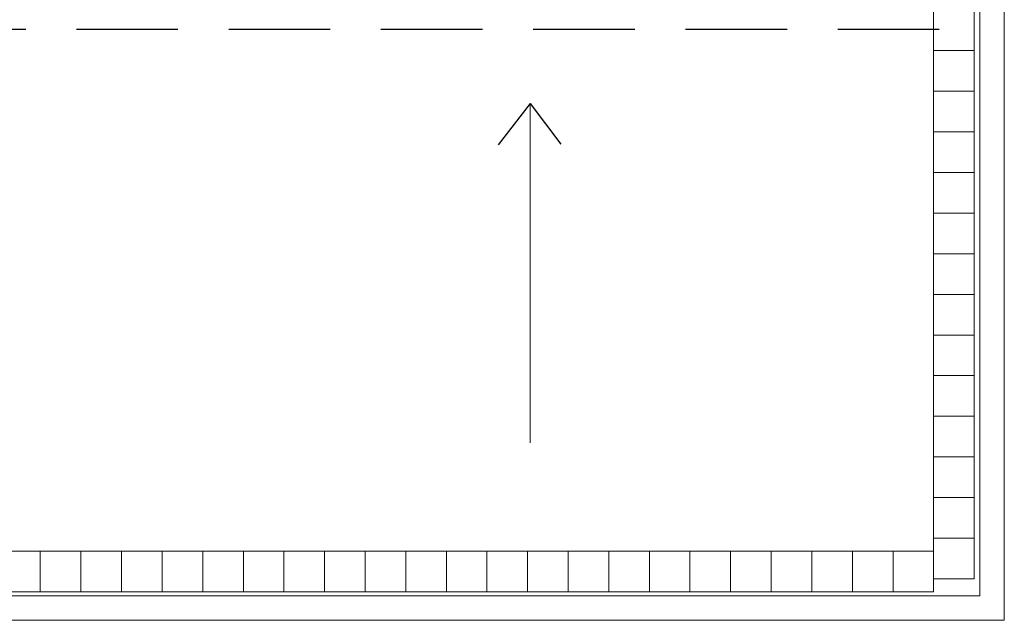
# Model space of a CAD drawing. Header units: millimetres. Extents: x -526411 to -400573, y 47353 to 130199.
# Tile 542 of 543: x -412698 to -400573, y 108027 to 115417. Entities that reach past the tile are written whole.
import ezdxf

# ---------------------------------------------------------------- set-up
doc = ezdxf.new("R2010")
doc.units = ezdxf.units.MM
doc.linetypes.add('IMPORT-AI-Linetype-3 _4_', pattern=[84.433218, 56.288812, -28.144406])
doc.layers.add('01_ALGEMEEN', color=7, linetype='Continuous', lineweight=18)
doc.layers.add('m-pg-03_AI_dwg', color=8, linetype='Continuous', lineweight=18)

# ---------------------------------------------------------------- blocks, each defined once
blk = doc.blocks.new('m-pg-03_AI_dwg_block 2129-641095-3e Verdieping - Percelen telling LI')
at = {"layer": '01_ALGEMEEN', "color": 213, "lineweight": 13}
blk.add_line((2675.6, 1113.8), (2675.6, 1301.78), dxfattribs=at)
blk = doc.blocks.new('m-pg-03_AI_dwg_block 2130-641096-3e Verdieping - Percelen telling LI')
at = {"layer": '01_ALGEMEEN', "color": 253, "lineweight": 25}
blk.add_line((2675.6, 1301.78), (2657.84, 1278.89), dxfattribs=at)
blk = doc.blocks.new('m-pg-03_AI_dwg_block 2131-641097-3e Verdieping - Percelen telling LI')
at = {"layer": '01_ALGEMEEN', "color": 253, "lineweight": 25}
blk.add_line((2675.6, 1301.78), (2692.56, 1279.2), dxfattribs=at)
blk = doc.blocks.new('m-pg-03_AI_dwg_block 2128-641098-3e Verdieping - Percelen telling LI')
for name in ['m-pg-03_AI_dwg_block 2130-641096-3e Verdieping - Percelen telling LI', 'm-pg-03_AI_dwg_block 2129-641095-3e Verdieping - Percelen telling LI', 'm-pg-03_AI_dwg_block 2131-641097-3e Verdieping - Percelen telling LI']:
    blk.add_blockref(name, (0, 0))
blk = doc.blocks.new('m-pg-03_AI_dwg_block 2145-641112-3e Verdieping - Percelen telling LI')
at = {"layer": '01_ALGEMEEN', "color": 133, "flags": 128}
blk.add_lwpolyline([(1439.8, 1670.16), (2938.42, 1670.16), (2938.42, 1015.39), (1439.8, 1015.39), (1439.8, 1064.93), (1453.31, 1064.93), (1453.31, 1028.9), (2924.92, 1028.9), (2924.92, 1656.65), (1453.31, 1656.65), (1453.31, 1301.78), (1439.8, 1301.78)], close=True, dxfattribs=at)
blk = doc.blocks.new('m-pg-03_AI_dwg_block 2155-641122-3e Verdieping - Percelen telling LI')
at = {"layer": '01_ALGEMEEN', "color": 253, "linetype": 'IMPORT-AI-Linetype-3 _4_', "lineweight": 25}
blk.add_line((2902.4, 1342.78), (1475.82, 1342.78), dxfattribs=at)
blk = doc.blocks.new('m-pg-03_AI_dwg_block 2005-641148-3e Verdieping - Percelen telling LI')
for name in ['m-pg-03_AI_dwg_block 2145-641112-3e Verdieping - Percelen telling LI', 'm-pg-03_AI_dwg_block 2155-641122-3e Verdieping - Percelen telling LI', 'm-pg-03_AI_dwg_block 2128-641098-3e Verdieping - Percelen telling LI']:
    blk.add_blockref(name, (0, 0))
blk = doc.blocks.new('m-pg-03_AI_dwg_block 2-641149-3e Verdieping - Percelen telling LI')
blk.add_blockref('m-pg-03_AI_dwg_block 2005-641148-3e Verdieping - Percelen telling LI', (0, 0))
blk = doc.blocks.new('m-pg-03_AI_dwg_block 3661-642629-3e Verdieping - Percelen telling LI')
at = {"layer": '01_ALGEMEEN', "color": 9, "lineweight": 9, "flags": 128}
blk.add_lwpolyline([(2921.76, 1353.59), (2899.24, 1353.59), (2899.24, 1331.07), (2921.76, 1331.07)], close=True, dxfattribs=at)
blk = doc.blocks.new('m-pg-03_AI_dwg_block 3660-642630-3e Verdieping - Percelen telling LI')
blk.add_blockref('m-pg-03_AI_dwg_block 3661-642629-3e Verdieping - Percelen telling LI', (0, 0))
blk = doc.blocks.new('m-pg-03_AI_dwg_block 3663-642631-3e Verdieping - Percelen telling LI')
at = {"layer": '01_ALGEMEEN', "color": 9, "lineweight": 9, "flags": 128}
blk.add_lwpolyline([(2921.76, 1331.07), (2899.24, 1331.07), (2899.24, 1308.56), (2921.76, 1308.56)], close=True, dxfattribs=at)
blk = doc.blocks.new('m-pg-03_AI_dwg_block 3662-642632-3e Verdieping - Percelen telling LI')
blk.add_blockref('m-pg-03_AI_dwg_block 3663-642631-3e Verdieping - Percelen telling LI', (0, 0))
blk = doc.blocks.new('m-pg-03_AI_dwg_block 3665-642633-3e Verdieping - Percelen telling LI')
at = {"layer": '01_ALGEMEEN', "color": 9, "lineweight": 9, "flags": 128}
blk.add_lwpolyline([(2921.76, 1308.56), (2899.24, 1308.56), (2899.24, 1286.04), (2921.76, 1286.04)], close=True, dxfattribs=at)
blk = doc.blocks.new('m-pg-03_AI_dwg_block 3664-642634-3e Verdieping - Percelen telling LI')
blk.add_blockref('m-pg-03_AI_dwg_block 3665-642633-3e Verdieping - Percelen telling LI', (0, 0))
blk = doc.blocks.new('m-pg-03_AI_dwg_block 3667-642635-3e Verdieping - Percelen telling LI')
at = {"layer": '01_ALGEMEEN', "color": 9, "lineweight": 9, "flags": 128}
blk.add_lwpolyline([(2921.76, 1286.04), (2899.24, 1286.04), (2899.24, 1263.53), (2921.76, 1263.53)], close=True, dxfattribs=at)
blk = doc.blocks.new('m-pg-03_AI_dwg_block 3666-642636-3e Verdieping - Percelen telling LI')
blk.add_blockref('m-pg-03_AI_dwg_block 3667-642635-3e Verdieping - Percelen telling LI', (0, 0))
blk = doc.blocks.new('m-pg-03_AI_dwg_block 3669-642637-3e Verdieping - Percelen telling LI')
at = {"layer": '01_ALGEMEEN', "color": 9, "lineweight": 9, "flags": 128}
blk.add_lwpolyline([(2921.76, 1263.53), (2899.24, 1263.53), (2899.24, 1241.01), (2921.76, 1241.01)], close=True, dxfattribs=at)
blk = doc.blocks.new('m-pg-03_AI_dwg_block 3668-642638-3e Verdieping - Percelen telling LI')
blk.add_blockref('m-pg-03_AI_dwg_block 3669-642637-3e Verdieping - Percelen telling LI', (0, 0))
blk = doc.blocks.new('m-pg-03_AI_dwg_block 3671-642639-3e Verdieping - Percelen telling LI')
at = {"layer": '01_ALGEMEEN', "color": 9, "lineweight": 9, "flags": 128}
blk.add_lwpolyline([(2921.76, 1241.01), (2899.24, 1241.01), (2899.24, 1218.5), (2921.76, 1218.5)], close=True, dxfattribs=at)
blk = doc.blocks.new('m-pg-03_AI_dwg_block 3670-642640-3e Verdieping - Percelen telling LI')
blk.add_blockref('m-pg-03_AI_dwg_block 3671-642639-3e Verdieping - Percelen telling LI', (0, 0))
blk = doc.blocks.new('m-pg-03_AI_dwg_block 3673-642641-3e Verdieping - Percelen telling LI')
at = {"layer": '01_ALGEMEEN', "color": 9, "lineweight": 9, "flags": 128}
blk.add_lwpolyline([(2921.76, 1218.5), (2899.24, 1218.5), (2899.24, 1195.98), (2921.76, 1195.98)], close=True, dxfattribs=at)
blk = doc.blocks.new('m-pg-03_AI_dwg_block 3672-642642-3e Verdieping - Percelen telling LI')
blk.add_blockref('m-pg-03_AI_dwg_block 3673-642641-3e Verdieping - Percelen telling LI', (0, 0))
blk = doc.blocks.new('m-pg-03_AI_dwg_block 3675-642643-3e Verdieping - Percelen telling LI')
at = {"layer": '01_ALGEMEEN', "color": 9, "lineweight": 9, "flags": 128}
blk.add_lwpolyline([(2921.76, 1195.98), (2899.24, 1195.98), (2899.24, 1173.47), (2921.76, 1173.47)], close=True, dxfattribs=at)
blk = doc.blocks.new('m-pg-03_AI_dwg_block 3674-642644-3e Verdieping - Percelen telling LI')
blk.add_blockref('m-pg-03_AI_dwg_block 3675-642643-3e Verdieping - Percelen telling LI', (0, 0))
blk = doc.blocks.new('m-pg-03_AI_dwg_block 3677-642645-3e Verdieping - Percelen telling LI')
at = {"layer": '01_ALGEMEEN', "color": 9, "lineweight": 9, "flags": 128}
blk.add_lwpolyline([(2921.76, 1173.47), (2899.24, 1173.47), (2899.24, 1150.95), (2921.76, 1150.95)], close=True, dxfattribs=at)
blk = doc.blocks.new('m-pg-03_AI_dwg_block 3676-642646-3e Verdieping - Percelen telling LI')
blk.add_blockref('m-pg-03_AI_dwg_block 3677-642645-3e Verdieping - Percelen telling LI', (0, 0))
blk = doc.blocks.new('m-pg-03_AI_dwg_block 3681-642649-3e Verdieping - Percelen telling LI')
at = {"layer": '01_ALGEMEEN', "color": 9, "lineweight": 9, "flags": 128}
blk.add_lwpolyline([(2921.76, 1150.95), (2899.24, 1150.95), (2899.24, 1128.44), (2921.76, 1128.44)], close=True, dxfattribs=at)
blk = doc.blocks.new('m-pg-03_AI_dwg_block 3680-642650-3e Verdieping - Percelen telling LI')
blk.add_blockref('m-pg-03_AI_dwg_block 3681-642649-3e Verdieping - Percelen telling LI', (0, 0))
blk = doc.blocks.new('m-pg-03_AI_dwg_block 3683-642651-3e Verdieping - Percelen telling LI')
at = {"layer": '01_ALGEMEEN', "color": 9, "lineweight": 9, "flags": 128}
blk.add_lwpolyline([(2921.76, 1128.44), (2899.24, 1128.44), (2899.24, 1105.92), (2921.76, 1105.92)], close=True, dxfattribs=at)
blk = doc.blocks.new('m-pg-03_AI_dwg_block 3682-642652-3e Verdieping - Percelen telling LI')
blk.add_blockref('m-pg-03_AI_dwg_block 3683-642651-3e Verdieping - Percelen telling LI', (0, 0))
blk = doc.blocks.new('m-pg-03_AI_dwg_block 3685-642653-3e Verdieping - Percelen telling LI')
at = {"layer": '01_ALGEMEEN', "color": 9, "lineweight": 9, "flags": 128}
blk.add_lwpolyline([(2921.76, 1105.92), (2899.24, 1105.92), (2899.24, 1083.4), (2921.76, 1083.4)], close=True, dxfattribs=at)
blk = doc.blocks.new('m-pg-03_AI_dwg_block 3684-642654-3e Verdieping - Percelen telling LI')
blk.add_blockref('m-pg-03_AI_dwg_block 3685-642653-3e Verdieping - Percelen telling LI', (0, 0))
blk = doc.blocks.new('m-pg-03_AI_dwg_block 3687-642655-3e Verdieping - Percelen telling LI')
at = {"layer": '01_ALGEMEEN', "color": 9, "lineweight": 9, "flags": 128}
blk.add_lwpolyline([(2921.76, 1083.4), (2899.24, 1083.4), (2899.24, 1060.89), (2921.76, 1060.89)], close=True, dxfattribs=at)
blk = doc.blocks.new('m-pg-03_AI_dwg_block 3686-642656-3e Verdieping - Percelen telling LI')
blk.add_blockref('m-pg-03_AI_dwg_block 3687-642655-3e Verdieping - Percelen telling LI', (0, 0))
blk = doc.blocks.new('m-pg-03_AI_dwg_block 3689-642657-3e Verdieping - Percelen telling LI')
at = {"layer": '01_ALGEMEEN', "color": 9, "lineweight": 9, "flags": 128}
blk.add_lwpolyline([(2921.76, 1060.89), (2899.24, 1060.89), (2899.24, 1038.37), (2921.76, 1038.37)], close=True, dxfattribs=at)
blk = doc.blocks.new('m-pg-03_AI_dwg_block 3688-642658-3e Verdieping - Percelen telling LI')
blk.add_blockref('m-pg-03_AI_dwg_block 3689-642657-3e Verdieping - Percelen telling LI', (0, 0))
blk = doc.blocks.new('m-pg-03_AI_dwg_block 3691-642659-3e Verdieping - Percelen telling LI')
at = {"layer": '01_ALGEMEEN', "color": 9, "lineweight": 9, "flags": 128}
blk.add_lwpolyline([(2899.24, 1053.64), (2876.73, 1053.64), (2876.73, 1031.13), (2899.24, 1031.13)], close=True, dxfattribs=at)
blk = doc.blocks.new('m-pg-03_AI_dwg_block 3690-642660-3e Verdieping - Percelen telling LI')
blk.add_blockref('m-pg-03_AI_dwg_block 3691-642659-3e Verdieping - Percelen telling LI', (0, 0))
blk = doc.blocks.new('m-pg-03_AI_dwg_block 3827-642795-3e Verdieping - Percelen telling LI')
at = {"layer": '01_ALGEMEEN', "color": 9, "lineweight": 9, "flags": 128}
blk.add_lwpolyline([(2876.73, 1053.64), (2854.21, 1053.64), (2854.21, 1031.13), (2876.73, 1031.13)], close=True, dxfattribs=at)
blk = doc.blocks.new('m-pg-03_AI_dwg_block 3826-642796-3e Verdieping - Percelen telling LI')
blk.add_blockref('m-pg-03_AI_dwg_block 3827-642795-3e Verdieping - Percelen telling LI', (0, 0))
blk = doc.blocks.new('m-pg-03_AI_dwg_block 3829-642797-3e Verdieping - Percelen telling LI')
at = {"layer": '01_ALGEMEEN', "color": 9, "lineweight": 9, "flags": 128}
blk.add_lwpolyline([(2854.21, 1053.64), (2831.7, 1053.64), (2831.7, 1031.13), (2854.21, 1031.13)], close=True, dxfattribs=at)
blk = doc.blocks.new('m-pg-03_AI_dwg_block 3828-642798-3e Verdieping - Percelen telling LI')
blk.add_blockref('m-pg-03_AI_dwg_block 3829-642797-3e Verdieping - Percelen telling LI', (0, 0))
blk = doc.blocks.new('m-pg-03_AI_dwg_block 3831-642799-3e Verdieping - Percelen telling LI')
at = {"layer": '01_ALGEMEEN', "color": 9, "lineweight": 9, "flags": 128}
blk.add_lwpolyline([(2831.7, 1053.64), (2809.18, 1053.64), (2809.18, 1031.13), (2831.7, 1031.13)], close=True, dxfattribs=at)
blk = doc.blocks.new('m-pg-03_AI_dwg_block 3830-642800-3e Verdieping - Percelen telling LI')
blk.add_blockref('m-pg-03_AI_dwg_block 3831-642799-3e Verdieping - Percelen telling LI', (0, 0))
blk = doc.blocks.new('m-pg-03_AI_dwg_block 3833-642801-3e Verdieping - Percelen telling LI')
at = {"layer": '01_ALGEMEEN', "color": 9, "lineweight": 9, "flags": 128}
blk.add_lwpolyline([(2809.18, 1053.64), (2786.67, 1053.64), (2786.67, 1031.13), (2809.18, 1031.13)], close=True, dxfattribs=at)
blk = doc.blocks.new('m-pg-03_AI_dwg_block 3832-642802-3e Verdieping - Percelen telling LI')
blk.add_blockref('m-pg-03_AI_dwg_block 3833-642801-3e Verdieping - Percelen telling LI', (0, 0))
blk = doc.blocks.new('m-pg-03_AI_dwg_block 3835-642803-3e Verdieping - Percelen telling LI')
at = {"layer": '01_ALGEMEEN', "color": 9, "lineweight": 9, "flags": 128}
blk.add_lwpolyline([(2786.67, 1053.64), (2764.15, 1053.64), (2764.15, 1031.13), (2786.67, 1031.13)], close=True, dxfattribs=at)
blk = doc.blocks.new('m-pg-03_AI_dwg_block 3834-642804-3e Verdieping - Percelen telling LI')
blk.add_blockref('m-pg-03_AI_dwg_block 3835-642803-3e Verdieping - Percelen telling LI', (0, 0))
blk = doc.blocks.new('m-pg-03_AI_dwg_block 3837-642805-3e Verdieping - Percelen telling LI')
at = {"layer": '01_ALGEMEEN', "color": 9, "lineweight": 9, "flags": 128}
blk.add_lwpolyline([(2764.15, 1053.64), (2741.64, 1053.64), (2741.64, 1031.13), (2764.15, 1031.13)], close=True, dxfattribs=at)
blk = doc.blocks.new('m-pg-03_AI_dwg_block 3836-642806-3e Verdieping - Percelen telling LI')
blk.add_blockref('m-pg-03_AI_dwg_block 3837-642805-3e Verdieping - Percelen telling LI', (0, 0))
blk = doc.blocks.new('m-pg-03_AI_dwg_block 3839-642807-3e Verdieping - Percelen telling LI')
at = {"layer": '01_ALGEMEEN', "color": 9, "lineweight": 9, "flags": 128}
blk.add_lwpolyline([(2741.64, 1053.64), (2719.12, 1053.64), (2719.12, 1031.13), (2741.64, 1031.13)], close=True, dxfattribs=at)
blk = doc.blocks.new('m-pg-03_AI_dwg_block 3838-642808-3e Verdieping - Percelen telling LI')
blk.add_blockref('m-pg-03_AI_dwg_block 3839-642807-3e Verdieping - Percelen telling LI', (0, 0))
blk = doc.blocks.new('m-pg-03_AI_dwg_block 3841-642809-3e Verdieping - Percelen telling LI')
at = {"layer": '01_ALGEMEEN', "color": 9, "lineweight": 9, "flags": 128}
blk.add_lwpolyline([(2719.12, 1053.64), (2696.61, 1053.64), (2696.61, 1031.13), (2719.12, 1031.13)], close=True, dxfattribs=at)
blk = doc.blocks.new('m-pg-03_AI_dwg_block 3840-642810-3e Verdieping - Percelen telling LI')
blk.add_blockref('m-pg-03_AI_dwg_block 3841-642809-3e Verdieping - Percelen telling LI', (0, 0))
blk = doc.blocks.new('m-pg-03_AI_dwg_block 3843-642811-3e Verdieping - Percelen telling LI')
at = {"layer": '01_ALGEMEEN', "color": 9, "lineweight": 9, "flags": 128}
blk.add_lwpolyline([(2696.61, 1053.64), (2674.09, 1053.64), (2674.09, 1031.13), (2696.61, 1031.13)], close=True, dxfattribs=at)
blk = doc.blocks.new('m-pg-03_AI_dwg_block 3842-642812-3e Verdieping - Percelen telling LI')
blk.add_blockref('m-pg-03_AI_dwg_block 3843-642811-3e Verdieping - Percelen telling LI', (0, 0))
blk = doc.blocks.new('m-pg-03_AI_dwg_block 3845-642813-3e Verdieping - Percelen telling LI')
at = {"layer": '01_ALGEMEEN', "color": 9, "lineweight": 9, "flags": 128}
blk.add_lwpolyline([(2674.09, 1053.64), (2651.57, 1053.64), (2651.57, 1031.13), (2674.09, 1031.13)], close=True, dxfattribs=at)
blk = doc.blocks.new('m-pg-03_AI_dwg_block 3844-642814-3e Verdieping - Percelen telling LI')
blk.add_blockref('m-pg-03_AI_dwg_block 3845-642813-3e Verdieping - Percelen telling LI', (0, 0))
blk = doc.blocks.new('m-pg-03_AI_dwg_block 3847-642815-3e Verdieping - Percelen telling LI')
at = {"layer": '01_ALGEMEEN', "color": 9, "lineweight": 9, "flags": 128}
blk.add_lwpolyline([(2651.57, 1053.64), (2629.06, 1053.64), (2629.06, 1031.13), (2651.57, 1031.13)], close=True, dxfattribs=at)
blk = doc.blocks.new('m-pg-03_AI_dwg_block 3846-642816-3e Verdieping - Percelen telling LI')
blk.add_blockref('m-pg-03_AI_dwg_block 3847-642815-3e Verdieping - Percelen telling LI', (0, 0))
blk = doc.blocks.new('m-pg-03_AI_dwg_block 3849-642817-3e Verdieping - Percelen telling LI')
at = {"layer": '01_ALGEMEEN', "color": 9, "lineweight": 9, "flags": 128}
blk.add_lwpolyline([(2629.06, 1053.64), (2606.54, 1053.64), (2606.54, 1031.13), (2629.06, 1031.13)], close=True, dxfattribs=at)
blk = doc.blocks.new('m-pg-03_AI_dwg_block 3848-642818-3e Verdieping - Percelen telling LI')
blk.add_blockref('m-pg-03_AI_dwg_block 3849-642817-3e Verdieping - Percelen telling LI', (0, 0))
blk = doc.blocks.new('m-pg-03_AI_dwg_block 3851-642819-3e Verdieping - Percelen telling LI')
at = {"layer": '01_ALGEMEEN', "color": 9, "lineweight": 9, "flags": 128}
blk.add_lwpolyline([(2606.54, 1053.64), (2584.03, 1053.64), (2584.03, 1031.13), (2606.54, 1031.13)], close=True, dxfattribs=at)
blk = doc.blocks.new('m-pg-03_AI_dwg_block 3850-642820-3e Verdieping - Percelen telling LI')
blk.add_blockref('m-pg-03_AI_dwg_block 3851-642819-3e Verdieping - Percelen telling LI', (0, 0))
blk = doc.blocks.new('m-pg-03_AI_dwg_block 3853-642821-3e Verdieping - Percelen telling LI')
at = {"layer": '01_ALGEMEEN', "color": 9, "lineweight": 9, "flags": 128}
blk.add_lwpolyline([(2584.03, 1053.64), (2561.51, 1053.64), (2561.51, 1031.13), (2584.03, 1031.13)], close=True, dxfattribs=at)
blk = doc.blocks.new('m-pg-03_AI_dwg_block 3852-642822-3e Verdieping - Percelen telling LI')
blk.add_blockref('m-pg-03_AI_dwg_block 3853-642821-3e Verdieping - Percelen telling LI', (0, 0))
blk = doc.blocks.new('m-pg-03_AI_dwg_block 3855-642823-3e Verdieping - Percelen telling LI')
at = {"layer": '01_ALGEMEEN', "color": 9, "lineweight": 9, "flags": 128}
blk.add_lwpolyline([(2561.51, 1053.64), (2539, 1053.64), (2539, 1031.13), (2561.51, 1031.13)], close=True, dxfattribs=at)
blk = doc.blocks.new('m-pg-03_AI_dwg_block 3854-642824-3e Verdieping - Percelen telling LI')
blk.add_blockref('m-pg-03_AI_dwg_block 3855-642823-3e Verdieping - Percelen telling LI', (0, 0))
blk = doc.blocks.new('m-pg-03_AI_dwg_block 3857-642825-3e Verdieping - Percelen telling LI')
at = {"layer": '01_ALGEMEEN', "color": 9, "lineweight": 9, "flags": 128}
blk.add_lwpolyline([(2539, 1053.64), (2516.48, 1053.64), (2516.48, 1031.13), (2539, 1031.13)], close=True, dxfattribs=at)
blk = doc.blocks.new('m-pg-03_AI_dwg_block 3856-642826-3e Verdieping - Percelen telling LI')
blk.add_blockref('m-pg-03_AI_dwg_block 3857-642825-3e Verdieping - Percelen telling LI', (0, 0))
blk = doc.blocks.new('m-pg-03_AI_dwg_block 3859-642827-3e Verdieping - Percelen telling LI')
at = {"layer": '01_ALGEMEEN', "color": 9, "lineweight": 9, "flags": 128}
blk.add_lwpolyline([(2516.48, 1053.64), (2493.97, 1053.64), (2493.97, 1031.13), (2516.48, 1031.13)], close=True, dxfattribs=at)
blk = doc.blocks.new('m-pg-03_AI_dwg_block 3858-642828-3e Verdieping - Percelen telling LI')
blk.add_blockref('m-pg-03_AI_dwg_block 3859-642827-3e Verdieping - Percelen telling LI', (0, 0))
blk = doc.blocks.new('m-pg-03_AI_dwg_block 3861-642829-3e Verdieping - Percelen telling LI')
at = {"layer": '01_ALGEMEEN', "color": 9, "lineweight": 9, "flags": 128}
blk.add_lwpolyline([(2493.97, 1053.64), (2471.45, 1053.64), (2471.45, 1031.13), (2493.97, 1031.13)], close=True, dxfattribs=at)
blk = doc.blocks.new('m-pg-03_AI_dwg_block 3860-642830-3e Verdieping - Percelen telling LI')
blk.add_blockref('m-pg-03_AI_dwg_block 3861-642829-3e Verdieping - Percelen telling LI', (0, 0))
blk = doc.blocks.new('m-pg-03_AI_dwg_block 3863-642831-3e Verdieping - Percelen telling LI')
at = {"layer": '01_ALGEMEEN', "color": 9, "lineweight": 9, "flags": 128}
blk.add_lwpolyline([(2471.45, 1053.64), (2448.93, 1053.64), (2448.93, 1031.13), (2471.45, 1031.13)], close=True, dxfattribs=at)
blk = doc.blocks.new('m-pg-03_AI_dwg_block 3862-642832-3e Verdieping - Percelen telling LI')
blk.add_blockref('m-pg-03_AI_dwg_block 3863-642831-3e Verdieping - Percelen telling LI', (0, 0))
blk = doc.blocks.new('m-pg-03_AI_dwg_block 3865-642833-3e Verdieping - Percelen telling LI')
at = {"layer": '01_ALGEMEEN', "color": 9, "lineweight": 9, "flags": 128}
blk.add_lwpolyline([(2448.93, 1053.64), (2426.42, 1053.64), (2426.42, 1031.13), (2448.93, 1031.13)], close=True, dxfattribs=at)
blk = doc.blocks.new('m-pg-03_AI_dwg_block 3864-642834-3e Verdieping - Percelen telling LI')
blk.add_blockref('m-pg-03_AI_dwg_block 3865-642833-3e Verdieping - Percelen telling LI', (0, 0))
blk = doc.blocks.new('m-pg-03_AI_dwg_block 3867-642835-3e Verdieping - Percelen telling LI')
at = {"layer": '01_ALGEMEEN', "color": 9, "lineweight": 9, "flags": 128}
blk.add_lwpolyline([(2426.42, 1053.64), (2403.9, 1053.64), (2403.9, 1031.13), (2426.42, 1031.13)], close=True, dxfattribs=at)
blk = doc.blocks.new('m-pg-03_AI_dwg_block 3866-642836-3e Verdieping - Percelen telling LI')
blk.add_blockref('m-pg-03_AI_dwg_block 3867-642835-3e Verdieping - Percelen telling LI', (0, 0))
blk = doc.blocks.new('m-pg-03_AI_dwg_block 3869-642837-3e Verdieping - Percelen telling LI')
at = {"layer": '01_ALGEMEEN', "color": 9, "lineweight": 9, "flags": 128}
blk.add_lwpolyline([(2403.9, 1053.64), (2381.39, 1053.64), (2381.39, 1031.13), (2403.9, 1031.13)], close=True, dxfattribs=at)
blk = doc.blocks.new('m-pg-03_AI_dwg_block 3868-642838-3e Verdieping - Percelen telling LI')
blk.add_blockref('m-pg-03_AI_dwg_block 3869-642837-3e Verdieping - Percelen telling LI', (0, 0))
blk = doc.blocks.new('m-pg-03_AI_dwg-638970-3e Verdieping - Percelen telling LI')
for name in ['m-pg-03_AI_dwg_block 2-641149-3e Verdieping - Percelen telling LI', 'm-pg-03_AI_dwg_block 3660-642630-3e Verdieping - Percelen telling LI', 'm-pg-03_AI_dwg_block 3662-642632-3e Verdieping - Percelen telling LI', 'm-pg-03_AI_dwg_block 3664-642634-3e Verdieping - Percelen telling LI', 'm-pg-03_AI_dwg_block 3666-642636-3e Verdieping - Percelen telling LI', 'm-pg-03_AI_dwg_block 3668-642638-3e Verdieping - Percelen telling LI', 'm-pg-03_AI_dwg_block 3670-642640-3e Verdieping - Percelen telling LI', 'm-pg-03_AI_dwg_block 3672-642642-3e Verdieping - Percelen telling LI', 'm-pg-03_AI_dwg_block 3674-642644-3e Verdieping - Percelen telling LI', 'm-pg-03_AI_dwg_block 3676-642646-3e Verdieping - Percelen telling LI', 'm-pg-03_AI_dwg_block 3680-642650-3e Verdieping - Percelen telling LI', 'm-pg-03_AI_dwg_block 3682-642652-3e Verdieping - Percelen telling LI', 'm-pg-03_AI_dwg_block 3684-642654-3e Verdieping - Percelen telling LI', 'm-pg-03_AI_dwg_block 3686-642656-3e Verdieping - Percelen telling LI', 'm-pg-03_AI_dwg_block 3688-642658-3e Verdieping - Percelen telling LI', 'm-pg-03_AI_dwg_block 3868-642838-3e Verdieping - Percelen telling LI', 'm-pg-03_AI_dwg_block 3866-642836-3e Verdieping - Percelen telling LI', 'm-pg-03_AI_dwg_block 3864-642834-3e Verdieping - Percelen telling LI', 'm-pg-03_AI_dwg_block 3862-642832-3e Verdieping - Percelen telling LI', 'm-pg-03_AI_dwg_block 3860-642830-3e Verdieping - Percelen telling LI', 'm-pg-03_AI_dwg_block 3858-642828-3e Verdieping - Percelen telling LI', 'm-pg-03_AI_dwg_block 3856-642826-3e Verdieping - Percelen telling LI', 'm-pg-03_AI_dwg_block 3854-642824-3e Verdieping - Percelen telling LI', 'm-pg-03_AI_dwg_block 3852-642822-3e Verdieping - Percelen telling LI', 'm-pg-03_AI_dwg_block 3850-642820-3e Verdieping - Percelen telling LI', 'm-pg-03_AI_dwg_block 3848-642818-3e Verdieping - Percelen telling LI', 'm-pg-03_AI_dwg_block 3846-642816-3e Verdieping - Percelen telling LI', 'm-pg-03_AI_dwg_block 3844-642814-3e Verdieping - Percelen telling LI', 'm-pg-03_AI_dwg_block 3842-642812-3e Verdieping - Percelen telling LI', 'm-pg-03_AI_dwg_block 3840-642810-3e Verdieping - Percelen telling LI', 'm-pg-03_AI_dwg_block 3838-642808-3e Verdieping - Percelen telling LI', 'm-pg-03_AI_dwg_block 3836-642806-3e Verdieping - Percelen telling LI', 'm-pg-03_AI_dwg_block 3834-642804-3e Verdieping - Percelen telling LI', 'm-pg-03_AI_dwg_block 3832-642802-3e Verdieping - Percelen telling LI', 'm-pg-03_AI_dwg_block 3830-642800-3e Verdieping - Percelen telling LI', 'm-pg-03_AI_dwg_block 3828-642798-3e Verdieping - Percelen telling LI', 'm-pg-03_AI_dwg_block 3826-642796-3e Verdieping - Percelen telling LI', 'm-pg-03_AI_dwg_block 3690-642660-3e Verdieping - Percelen telling LI']:
    blk.add_blockref(name, (0, 0))

msp = doc.modelspace()

# ---------------------------------------------------------------- block references
at = {"layer": 'm-pg-03_AI_dwg', "color": 133, "xscale": 22.2068924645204, "yscale": 22.2068924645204, "zscale": 22.2068924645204}
msp.add_blockref('m-pg-03_AI_dwg-638970-3e Verdieping - Percelen telling LI', (-465827, 85478), dxfattribs=at)

doc.saveas('drawing.dxf')
